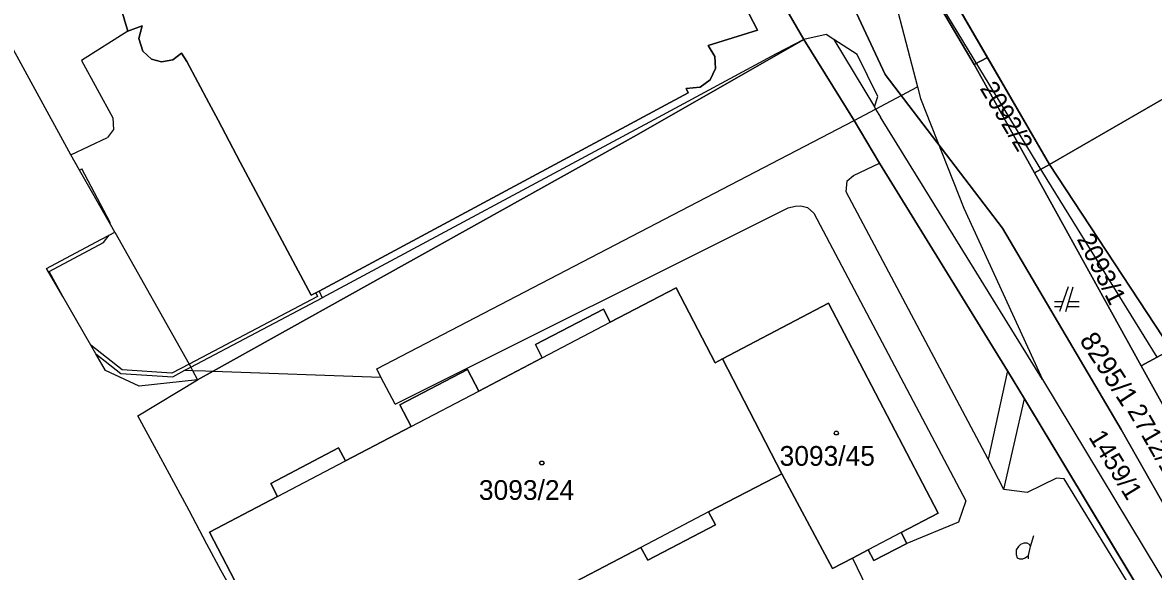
# Model space of a CAD drawing. Extents: x -263587 to -261993, y -1238795 to -1236748.
# Drawn here: x -263095.1 to -263003.3, y -1238374.1 to -1238329.6 of the extents above; entities that cross this region are included whole.
import ezdxf

# ---------------------------------------------------------------- set-up
doc = ezdxf.new("R2010")
doc.units = 0
doc.layers.add('Vrstva 1', color=7, linetype='Continuous')
doc.layers.add('Vrstva 3', color=7, linetype='Continuous')

msp = doc.modelspace()

# ---------------------------------------------------------------- linework, layer by layer
at = {"layer": 'Vrstva 1'}
for p, q in [((-263043.08, -1238311.28), (-263031.71, -1238330.94)), ((-263031.71, -1238330.94), (-263043.08, -1238311.28)), ((-263028.23, -1238312.73), (-263011.78, -1238341.08)), ((-263011.78, -1238341.08), (-263028.23, -1238312.73)), ((-263042.26, -1238317.26), (-263035.46, -1238330.2)), ((-263035.46, -1238330.2), (-263042.26, -1238317.26)), ((-263026.93, -1238317.7), (-263022.5, -1238334.79)), ((-263012.31, -1238341.74), (-263026.93, -1238317.7)), ((-263086.55, -1238330.28), (-263089.7, -1238319.88)), ((-263089.7, -1238319.88), (-263086.55, -1238330.28)), ((-263091.19, -1238340.31), (-263099.43, -1238325.24)), ((-263086.55, -1238330.28), (-263090.32, -1238332.65)), ((-263085.4, -1238329.85), (-263086.55, -1238330.28)), ((-263086.55, -1238330.28), (-263085.4, -1238329.85)), ((-263085.67, -1238330.88), (-263085.4, -1238329.85)), ((-263085.4, -1238329.85), (-263085.67, -1238330.88)), ((-263035.46, -1238330.2), (-263039.47, -1238331.45)), ((-263039.47, -1238331.45), (-263035.46, -1238330.2)), ((-263029.89, -1238330.55), (-263031.71, -1238330.94)), ((-263029.27, -1238330.95), (-263029.89, -1238330.55)), ((-263085.34, -1238331.91), (-263085.67, -1238330.88)), ((-263085.67, -1238330.88), (-263085.34, -1238331.91)), ((-263031.71, -1238330.94), (-263045.28, -1238338.72)), ((-263045.28, -1238338.72), (-263031.71, -1238330.94)), ((-263039.47, -1238331.45), (-263038.94, -1238332.32)), ((-263038.94, -1238332.32), (-263039.47, -1238331.45)), ((-263031.71, -1238330.94), (-263033.95, -1238332.12)), ((-263031.71, -1238330.94), (-263027.64, -1238337.51)), ((-263027.64, -1238337.51), (-263031.71, -1238330.94)), ((-263027.38, -1238332.17), (-263029.27, -1238330.95)), ((-263029.27, -1238330.95), (-263025.99, -1238336.42)), ((-263084.64, -1238332.55), (-263085.34, -1238331.91)), ((-263085.34, -1238331.91), (-263084.64, -1238332.55)), ((-263083.83, -1238332.77), (-263084.64, -1238332.55)), ((-263084.64, -1238332.55), (-263083.83, -1238332.77)), ((-263082.21, -1238332.06), (-263082.91, -1238332.6)), ((-263082.91, -1238332.6), (-263082.21, -1238332.06)), ((-263081.77, -1238332.74), (-263082.21, -1238332.06)), ((-263082.21, -1238332.06), (-263081.77, -1238332.74)), ((-263033.95, -1238332.12), (-263043.89, -1238337.46)), ((-263038.94, -1238332.32), (-263038.88, -1238333.31)), ((-263038.88, -1238333.31), (-263038.94, -1238332.32)), ((-263025.72, -1238335.58), (-263027.38, -1238332.17)), ((-263011.78, -1238341.08), (-262996.06, -1238332)), ((-262996.06, -1238332), (-263011.78, -1238341.08)), ((-263090.32, -1238332.65), (-263087.77, -1238337.3)), ((-263082.91, -1238332.6), (-263083.83, -1238332.77)), ((-263083.83, -1238332.77), (-263082.91, -1238332.6)), ((-263079.98, -1238336.1), (-263081.77, -1238332.74)), ((-263081.77, -1238332.74), (-263079.98, -1238336.1)), ((-263038.88, -1238333.31), (-263039.31, -1238334.23)), ((-263039.31, -1238334.23), (-263038.88, -1238333.31)), ((-263039.31, -1238334.23), (-263040.13, -1238334.82)), ((-263040.13, -1238334.82), (-263039.31, -1238334.23)), ((-263041.09, -1238335.27), (-263071.03, -1238351.37)), ((-263071.03, -1238351.37), (-263041.09, -1238335.27)), ((-263040.13, -1238334.82), (-263041.27, -1238334.93)), ((-263041.27, -1238334.93), (-263040.13, -1238334.82)), ((-263041.27, -1238334.93), (-263041.09, -1238335.27)), ((-263041.09, -1238335.27), (-263041.27, -1238334.93)), ((-263025.89, -1238336.6), (-263022.5, -1238334.79)), ((-263022.5, -1238334.79), (-263022.25, -1238335.73)), ((-263079.24, -1238337.49), (-263079.98, -1238336.1)), ((-263079.98, -1238336.1), (-263079.24, -1238337.49)), ((-263025.99, -1238336.42), (-263025.72, -1238335.58)), ((-263022.25, -1238335.73), (-263018.72, -1238344.64)), ((-263027.64, -1238337.51), (-263025.89, -1238336.6)), ((-263025.99, -1238336.42), (-263025.89, -1238336.6)), ((-263025.89, -1238336.6), (-263025.49, -1238337.26)), ((-263087.77, -1238337.3), (-263087.72, -1238338.25)), ((-263077.45, -1238340.89), (-263079.24, -1238337.49)), ((-263079.24, -1238337.49), (-263077.45, -1238340.89)), ((-263043.89, -1238337.46), (-263070.79, -1238351.92)), ((-263066.37, -1238357.68), (-263027.64, -1238337.51)), ((-263027.64, -1238337.51), (-263025.58, -1238340.99)), ((-263025.58, -1238340.99), (-263027.64, -1238337.51)), ((-263012.35, -1238358.52), (-263025.49, -1238337.26)), ((-263091.19, -1238340.31), (-263088.22, -1238338.89)), ((-263087.72, -1238338.25), (-263088.22, -1238338.89)), ((-263045.28, -1238338.72), (-263079.65, -1238357.85)), ((-263079.65, -1238357.85), (-263045.28, -1238338.72)), ((-263090.48, -1238341.55), (-263091.19, -1238340.31)), ((-263090.48, -1238341.55), (-263090.29, -1238341.45)), ((-263087.98, -1238345.96), (-263090.48, -1238341.55)), ((-263087.99, -1238345.8), (-263090.29, -1238341.45)), ((-263071.7, -1238351.69), (-263077.45, -1238340.89)), ((-263077.45, -1238340.89), (-263071.7, -1238351.69)), ((-263027.68, -1238341.98), (-263025.58, -1238340.99)), ((-263025.58, -1238340.99), (-263015.19, -1238357.84)), ((-263015.19, -1238357.84), (-263025.58, -1238340.99)), ((-263003.03, -1238356.71), (-263012.31, -1238341.74)), ((-263001.91, -1238356.1), (-263011.78, -1238341.08)), ((-263011.78, -1238341.08), (-263001.91, -1238356.1)), ((-263028.27, -1238343.3), (-263028.19, -1238342.42)), ((-263028.19, -1238342.42), (-263027.68, -1238341.98)), ((-263016.75, -1238365), (-263028.27, -1238343.3)), ((-263032.98, -1238344.61), (-263032.42, -1238344.46)), ((-263032.42, -1238344.46), (-263031.96, -1238344.45)), ((-263031.96, -1238344.45), (-263031.42, -1238344.59)), ((-263064.87, -1238360.54), (-263032.98, -1238344.61)), ((-263031.42, -1238344.59), (-263030.89, -1238345.04)), ((-263030.89, -1238345.04), (-263018.56, -1238368.37)), ((-263018.72, -1238344.64), (-263012.35, -1238358.52)), ((-263087.98, -1238345.96), (-263087.99, -1238345.8)), ((-263087.63, -1238346.58), (-263087.98, -1238345.96)), ((-263093.15, -1238349.53), (-263088.75, -1238347.18)), ((-263088.75, -1238347.18), (-263088.09, -1238346.83)), ((-263088.55, -1238347.41), (-263088.09, -1238346.83)), ((-263088.09, -1238346.83), (-263087.63, -1238346.58)), ((-263087.63, -1238346.58), (-263081.58, -1238357.28)), ((-263092.94, -1238349.76), (-263088.55, -1238347.41)), ((-263091.83, -1238351.81), (-263093.15, -1238349.53)), ((-263091.83, -1238351.81), (-263092.94, -1238349.76)), ((-263089.56, -1238355.75), (-263091.83, -1238351.81)), ((-263071.18, -1238351.79), (-263081.58, -1238357.28)), ((-263071.32, -1238351.51), (-263071.7, -1238351.69)), ((-263071.7, -1238351.69), (-263071.32, -1238351.51)), ((-263071.03, -1238351.37), (-263071.32, -1238351.51)), ((-263071.32, -1238351.51), (-263071.03, -1238351.37)), ((-263071.32, -1238351.51), (-263071.18, -1238351.79)), ((-263071.03, -1238351.37), (-263070.79, -1238351.92)), ((-263042.08, -1238351.09), (-263047.42, -1238353.89)), ((-263047.42, -1238353.89), (-263042.08, -1238351.09)), ((-263038.9, -1238357.17), (-263042.08, -1238351.09)), ((-263042.08, -1238351.09), (-263038.9, -1238357.17)), ((-263010.26, -1238351.02), (-263010.96, -1238353.02)), ((-263010.46, -1238353.02), (-263009.86, -1238351.02)), ((-263081.45, -1238357.52), (-263070.79, -1238351.92)), ((-263029.72, -1238352.34), (-263038.32, -1238356.87)), ((-263038.32, -1238356.87), (-263029.72, -1238352.34)), ((-263020.82, -1238369.39), (-263029.72, -1238352.34)), ((-263029.72, -1238352.34), (-263020.82, -1238369.39)), ((-263010.68, -1238352.22), (-263011.36, -1238352.22)), ((-263011.36, -1238352.62), (-263010.82, -1238352.62)), ((-263010.34, -1238352.62), (-263009.36, -1238352.62)), ((-263009.36, -1238352.22), (-263010.22, -1238352.22)), ((-263047.98, -1238352.82), (-263053.49, -1238355.7)), ((-263053.49, -1238355.7), (-263047.98, -1238352.82)), ((-263047.42, -1238353.89), (-263047.98, -1238352.82)), ((-263047.98, -1238352.82), (-263047.42, -1238353.89)), ((-263052.93, -1238356.77), (-263047.42, -1238353.89)), ((-263089.15, -1238356.45), (-263089.56, -1238355.75)), ((-263087.03, -1238357.76), (-263089.56, -1238355.75)), ((-263053.49, -1238355.7), (-263052.93, -1238356.77)), ((-263052.93, -1238356.77), (-263053.49, -1238355.7)), ((-263088.38, -1238357.79), (-263089.15, -1238356.45)), ((-263089.15, -1238356.45), (-263087.14, -1238358.05)), ((-263081.58, -1238357.28), (-263082.99, -1238358.02)), ((-263081.58, -1238357.28), (-263081.45, -1238357.52)), ((-263052.93, -1238356.77), (-263058.08, -1238359.47)), ((-263058.08, -1238359.47), (-263052.93, -1238356.77)), ((-263038.32, -1238356.87), (-263038.9, -1238357.17)), ((-263038.9, -1238357.17), (-263038.32, -1238356.87)), ((-263033.49, -1238366.18), (-263038.32, -1238356.87)), ((-263038.32, -1238356.87), (-263033.49, -1238366.18)), ((-263085.65, -1238359.08), (-263088.38, -1238357.79)), ((-263087.14, -1238358.05), (-263082.92, -1238358.33)), ((-263082.99, -1238358.02), (-263087.03, -1238357.76)), ((-263082.92, -1238358.33), (-263081.93, -1238357.77)), ((-263081.93, -1238357.77), (-263081.45, -1238357.52)), ((-263081.93, -1238357.77), (-263081.31, -1238357.79)), ((-263081.45, -1238357.52), (-263081.31, -1238357.79)), ((-263081.31, -1238357.79), (-263080.25, -1238357.83)), ((-263081.31, -1238357.79), (-263080.9, -1238358.55)), ((-263079.65, -1238357.85), (-263080.9, -1238358.55)), ((-263080.9, -1238358.55), (-263079.65, -1238357.85)), ((-263080.25, -1238357.83), (-263079.65, -1238357.85)), ((-263079.65, -1238357.85), (-263066.03, -1238358.35)), ((-263066.03, -1238358.35), (-263066.37, -1238357.68)), ((-263058.99, -1238357.71), (-263064.5, -1238360.59)), ((-263064.5, -1238360.59), (-263058.99, -1238357.71)), ((-263058.08, -1238359.47), (-263058.99, -1238357.71)), ((-263058.99, -1238357.71), (-263058.08, -1238359.47)), ((-263015.19, -1238357.84), (-263016.75, -1238365)), ((-263015.19, -1238357.84), (-263013.81, -1238360.11)), ((-263013.81, -1238360.11), (-263015.19, -1238357.84)), ((-263085.74, -1238361.49), (-263080.9, -1238358.55)), ((-263080.9, -1238358.55), (-263085.65, -1238359.08)), ((-263064.87, -1238360.54), (-263066.03, -1238358.35)), ((-263012.35, -1238358.52), (-262981.74, -1238409.23)), ((-263063.58, -1238362.34), (-263058.08, -1238359.47)), ((-263015.48, -1238367.45), (-263013.81, -1238360.11)), ((-263013.81, -1238360.11), (-263003.57, -1238377.09)), ((-263003.57, -1238377.09), (-263013.81, -1238360.11)), ((-263064.5, -1238360.59), (-263063.58, -1238362.34)), ((-263063.58, -1238362.34), (-263064.5, -1238360.59)), ((-263084.23, -1238364.27), (-263085.74, -1238361.49)), ((-263063.58, -1238362.34), (-263068.91, -1238365.14)), ((-263068.91, -1238365.14), (-263063.58, -1238362.34)), ((-263082.82, -1238366.87), (-263084.23, -1238364.27)), ((-263069.47, -1238364.08), (-263074.97, -1238366.96)), ((-263074.97, -1238366.96), (-263069.47, -1238364.08)), ((-263068.91, -1238365.14), (-263069.47, -1238364.08)), ((-263069.47, -1238364.08), (-263068.91, -1238365.14)), ((-263074.41, -1238368.02), (-263068.91, -1238365.14)), ((-263015.48, -1238367.45), (-263016.75, -1238365)), ((-263039.44, -1238369.28), (-263034.07, -1238366.48)), ((-263034.07, -1238366.48), (-263039.44, -1238369.28)), ((-263034.07, -1238366.48), (-263033.49, -1238366.18)), ((-263033.49, -1238366.18), (-263034.07, -1238366.48)), ((-263033.49, -1238366.18), (-263029.39, -1238373.87)), ((-263029.39, -1238373.87), (-263033.49, -1238366.18)), ((-263011.22, -1238366.53), (-263013.59, -1238367.7)), ((-263010.6, -1238366.58), (-263011.22, -1238366.53)), ((-263081.58, -1238369.17), (-263082.82, -1238366.87)), ((-263074.97, -1238366.96), (-263074.41, -1238368.02)), ((-263074.41, -1238368.02), (-263074.97, -1238366.96)), ((-263013.59, -1238367.7), (-263015.48, -1238367.45)), ((-263003.97, -1238377.38), (-263010.6, -1238366.58)), ((-263074.41, -1238368.02), (-263079.94, -1238370.91)), ((-263079.94, -1238370.91), (-263074.41, -1238368.02)), ((-263018.56, -1238368.37), (-263019.16, -1238370.1)), ((-263080.16, -1238371.88), (-263081.58, -1238369.17)), ((-263039.44, -1238369.28), (-263044.93, -1238372.15)), ((-263038.89, -1238370.33), (-263039.44, -1238369.28)), ((-263039.44, -1238369.28), (-263038.89, -1238370.33)), ((-263023.81, -1238370.95), (-263020.82, -1238369.39)), ((-263020.82, -1238369.39), (-263023.81, -1238370.95)), ((-263019.16, -1238370.1), (-263023.35, -1238371.83)), ((-263079.94, -1238370.91), (-263071.91, -1238386.25)), ((-263071.91, -1238386.25), (-263079.94, -1238370.91)), ((-263044.38, -1238373.2), (-263038.89, -1238370.33)), ((-263038.89, -1238370.33), (-263044.38, -1238373.2)), ((-263023.81, -1238370.95), (-263026.48, -1238372.35)), ((-263023.35, -1238371.83), (-263023.81, -1238370.95)), ((-263023.81, -1238370.95), (-263023.35, -1238371.83)), ((-263078.98, -1238374.05), (-263080.16, -1238371.88)), ((-263026.02, -1238373.23), (-263023.35, -1238371.83)), ((-263023.35, -1238371.83), (-263026.02, -1238373.23)), ((-263013.31, -1238372.09), (-263013.04, -1238371.19)), ((-263060.89, -1238380.49), (-263044.93, -1238372.15)), ((-263044.93, -1238372.15), (-263060.89, -1238380.49)), ((-263044.93, -1238372.15), (-263044.38, -1238373.2)), ((-263044.38, -1238373.2), (-263044.93, -1238372.15)), ((-263027.76, -1238373.02), (-263026.48, -1238372.35)), ((-263026.48, -1238372.35), (-263027.76, -1238373.02)), ((-263026.48, -1238372.35), (-263026.02, -1238373.23)), ((-263026.02, -1238373.23), (-263026.48, -1238372.35)), ((-263029.39, -1238373.87), (-263027.76, -1238373.02)), ((-263027.76, -1238373.02), (-263029.39, -1238373.87)), ((-263027.76, -1238373.02), (-263025.24, -1238378.2)), ((-263077.39, -1238376.88), (-263078.98, -1238374.05))]:
    msp.add_line(p, q, dxfattribs=at)
for points in [[(-263028.99, -1238362.73), (-263028.9, -1238362.88), (-263028.99, -1238363.03), (-263029.17, -1238363.03), (-263029.26, -1238362.88), (-263029.17, -1238362.73)], [(-263052.88, -1238365.15), (-263052.79, -1238365.3), (-263052.88, -1238365.45), (-263053.06, -1238365.45), (-263053.15, -1238365.3), (-263053.06, -1238365.15)]]:
    msp.add_lwpolyline(points, close=True, dxfattribs=at)
msp.add_lwpolyline([(-263013.49, -1238373.08), (-263013.49, -1238372.81), (-263013.31, -1238372.09), (-263013.4, -1238371.91), (-263013.58, -1238371.82), (-263013.85, -1238371.82), (-263014.12, -1238371.91), (-263014.3, -1238372.09), (-263014.48, -1238372.36), (-263014.48, -1238372.72), (-263014.39, -1238372.99), (-263014.21, -1238373.08), (-263013.94, -1238373.08), (-263013.76, -1238372.99), (-263013.49, -1238372.81)], dxfattribs=at)
at = {"layer": 'Vrstva 3'}
msp.add_line((-263027.64, -1238337.51), (-263025.58, -1238340.99), dxfattribs=at)
for points in [[(-262999.53, -1238373.93), (-263005.95, -1238362.6), (-263015.6, -1238346.25), (-263025.11, -1238333.8), (-263034.07, -1238314.63), (-263043.23, -1238279.192), (-263039.46, -1238277.33), (-263038.913, -1238277.061), (-263036.73, -1238283.58), (-263034.55, -1238293.07), (-263031.2, -1238307.61), (-263028.23, -1238312.73), (-263026.93, -1238317.7), (-263025.48, -1238320.08), (-263017.88, -1238332.99), (-263013, -1238341.78), (-263004.33, -1238357.42), (-263001.36, -1238362.79)], [(-263003.57, -1238377.09), (-263013.81, -1238360.11), (-263015.19, -1238357.84), (-263025.58, -1238340.99), (-263027.64, -1238337.51), (-263031.71, -1238330.94), (-263043.08, -1238311.28)], [(-263034.07, -1238314.63), (-263025.11, -1238333.8), (-263015.6, -1238346.25), (-263005.95, -1238362.6), (-262999.53, -1238373.93)]]:
    msp.add_lwpolyline(points, dxfattribs=at)
for points in [[(-263016.817, -1238332.399), (-263017.88, -1238332.99), (-263025.48, -1238320.08), (-263024.36, -1238319.4)], [(-263011.78, -1238341.08), (-263013, -1238341.78), (-263017.88, -1238332.99), (-263016.817, -1238332.399)], [(-263001.91, -1238356.1), (-263003.03, -1238356.71), (-263004.33, -1238357.42), (-263013, -1238341.78), (-263011.78, -1238341.08)], [(-262994.187, -1238368.939), (-262996.8, -1238370.43), (-263001.36, -1238362.79), (-263004.33, -1238357.42), (-263003.03, -1238356.71), (-263001.91, -1238356.1)]]:
    msp.add_lwpolyline(points, close=True, dxfattribs=at)

# ---------------------------------------------------------------- texts
at = {"layer": 'Vrstva 1'}
msp.add_text('8295/1', height=1.6, rotation=303.03738, dxfattribs=at).set_placement((-263009.394, -1238355.357))
for s, p in [('3093/45', (-263033.677, -1238365.53)), ('3093/24', (-263058.077, -1238368.3))]:
    msp.add_text(s, height=1.6, dxfattribs=at).set_placement(p)
at = {"layer": 'Vrstva 3'}
for s, rotation, p in [('2092/2', 300.98535, (-263017.472, -1238334.913)), ('2093/1', 296.57357, (-263009.583, -1238347.136)), ('2712/1', 299.94341, (-263005.505, -1238361.072)), ('1459/1', 301.49039, (-263008.649, -1238363.205))]:
    msp.add_text(s, height=1.5, rotation=rotation, dxfattribs=at).set_placement(p)

doc.saveas('drawing.dxf')
